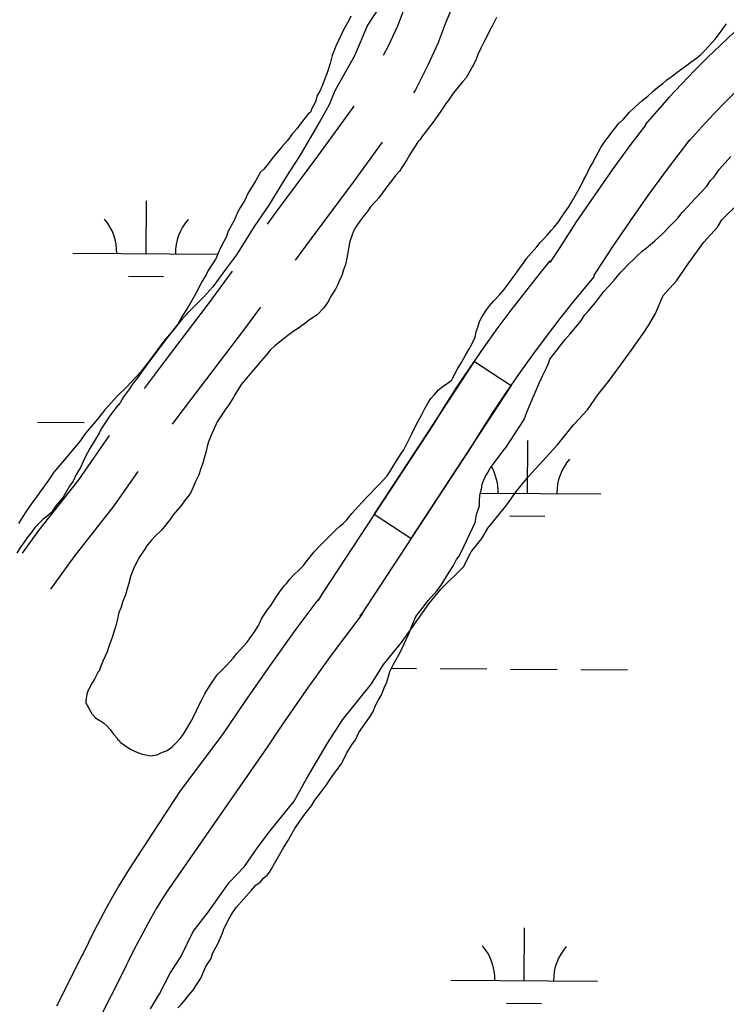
# Model space of a CAD drawing. Extents: x 3172231 to 3210228, y 940198 to 965780.
# Drawn here: x 3179711 to 3180193, y 962112 to 962784 of the extents above; entities that cross this region are included whole.
import ezdxf

# ---------------------------------------------------------------- set-up
doc = ezdxf.new("R2010")
doc.units = 0
for name, color, linetype in [('V-ROAD-CNTR', 7, 'Continuous'), ('V-SITE-VEGE', 7, 'Continuous'), ('V-TOPO-SHOR', 7, 'Continuous'), ('V-WETL-SWMP', 7, 'Continuous')]:
    doc.layers.add(name, color=color, linetype=linetype)

msp = doc.modelspace()

# ---------------------------------------------------------------- linework, layer by layer
at = {"layer": 'V-ROAD-CNTR'}
for points in [[(3180001.667, 962849.865), (3179993.108, 962835.029), (3179981.073, 962811.205), (3179973.738, 962793.57), (3179968.479, 962779.682), (3179962.182, 962766.195), (3179958.885, 962759.63)], [(3180021.853, 962824.821), (3180019.51, 962820.759), (3180008.349, 962798.663), (3180001.622, 962782.494), (3179996.137, 962768.008), (3179989.184, 962753.115), (3179980.551, 962735.926), (3179979.582, 962734.313)], [(3180198.392, 962775.692), (3180189.219, 962767.106), (3180180.201, 962758.364), (3180171.334, 962749.465), (3180162.624, 962740.413), (3180154.072, 962731.213), (3180145.702, 962721.887), (3180137.782, 962712.82), (3180137.782, 962712.228), (3180127.861, 962699.123), (3180115.124, 962681.674), (3180102.694, 962664.005), (3180090.572, 962646.121), (3180078.789, 962628.067), (3180072.643, 962618.411), (3180072.643, 962619.448), (3180065.897, 962611.304), (3180055.837, 962598.716), (3180045.998, 962585.955), (3180036.383, 962573.027), (3180026.996, 962559.93), (3180017.838, 962546.674), (3180008.911, 962533.258), (3180000.226, 962519.696), (3179993.035, 962508.05), (3179917.897, 962393.265), (3179914.171, 962387.466), (3179914.171, 962388.043), (3179899.19, 962367.973), (3179881.573, 962343.499), (3179864.395, 962318.732), (3179849.653, 962296.776), (3179849.653, 962296.932), (3179819.908, 962257.117), (3179787.628, 962207.772), (3179782.955, 962200.355), (3179778.413, 962192.855), (3179774, 962185.277), (3179769.721, 962177.622), (3179765.577, 962169.895), (3179761.568, 962162.097), (3179757.703, 962154.242), (3179753.44, 962145.23), (3179753.44, 962145.451), (3179735.755, 962110.617)], [(3180201.269, 962737.004), (3180192.77, 962728.475), (3180184.42, 962719.799), (3180176.224, 962710.981), (3180168.164, 962701.999), (3180167.782, 962701.562), (3180167.782, 962702.154), (3180151.939, 962681.225), (3180139.51, 962664.198), (3180127.38, 962646.957), (3180115.552, 962629.505), (3180104.005, 962611.813), (3180102.643, 962609.673), (3180102.643, 962608.636), (3180089.167, 962592.368), (3180079.435, 962580.192), (3180069.916, 962567.843), (3180060.613, 962555.335), (3180051.53, 962542.664), (3180042.67, 962529.838), (3180034.033, 962516.858), (3180025.622, 962503.724), (3180018.353, 962491.952), (3179943.067, 962376.939), (3179944.171, 962378.658), (3179944.171, 962378.081), (3179923.386, 962350.237), (3179906.075, 962326.185), (3179889.175, 962301.82), (3179879.653, 962287.638), (3179879.653, 962287.482), (3179812.874, 962191.564), (3179808.479, 962184.587), (3179804.207, 962177.535), (3179800.058, 962170.409), (3179788.37, 962148.615), (3179784.723, 962141.204), (3179783.44, 962138.492), (3179783.44, 962138.271), (3179762.623, 962097.269)], [(3179938.827, 962725.06), (3179914.036, 962691.062), (3179885.647, 962652.68), (3179879.578, 962644.503)], [(3179958.119, 962700.598), (3179938.216, 962673.304), (3179909.751, 962634.82), (3179898.813, 962620.083)], [(3179855.742, 962612.381), (3179839.42, 962590.283), (3179810.007, 962551.504), (3179795.598, 962532.491)], [(3179874.993, 962587.949), (3179863.438, 962572.305), (3179833.913, 962533.38), (3179818.608, 962513.183), (3179814.824, 962508.078)], [(3179771.885, 962500.28), (3179750.773, 962470.124), (3179723.631, 962435.504), (3179712.468, 962419.886)], [(3179791.312, 962475.721), (3179774.883, 962452.254), (3179747.651, 962417.518), (3179731.826, 962395.377)]]:
    msp.add_lwpolyline(points, dxfattribs=at)
msp.add_lwpolyline([(3180046.203, 962534.498), (3179977.742, 962429.912), (3179952.642, 962446.343), (3180021.103, 962550.928)], close=True, dxfattribs=at)
at = {"layer": 'V-SITE-VEGE'}
for points in [[(3179956.243, 962793.017), (3179948.012, 962780.335), (3179939.128, 962759.544), (3179925.867, 962735.601), (3179922.015, 962726.07), (3179915.828, 962715.109), (3179901.695, 962690.885), (3179893.171, 962677.917), (3179880.811, 962657.445), (3179870.825, 962643.042), (3179858.767, 962623.727), (3179851.138, 962613.649), (3179842.627, 962601.84), (3179836.476, 962594.938), (3179827.703, 962586.32), (3179821.85, 962580.287), (3179815.691, 962572.515), (3179808.951, 962564.456), (3179799.561, 962551.787), (3179793.11, 962543.437), (3179783.742, 962533.375), (3179777.6, 962527.344), (3179768.819, 962517.856), (3179763.834, 962511.523), (3179755.92, 962502.029), (3179751.517, 962495.981), (3179739.504, 962481.594), (3179733.937, 962475.265), (3179730.998, 962470.655), (3179723.951, 962460.862), (3179717.789, 962452.512), (3179714.557, 962447.611), (3179709.851, 962440.116)], [(3179800.02, 962108.919), (3179806.225, 962119.055), (3179813.486, 962133.253), (3179820.717, 962144.397), (3179829.026, 962161.645), (3179839.333, 962174.797), (3179853.78, 962195.046), (3179864.069, 962206.164), (3179873.359, 962219.325), (3179881.61, 962230.46), (3179898.095, 962250.69), (3179906.383, 962265.898), (3179920.866, 962290.222), (3179931.203, 962306.432), (3179950.779, 962330.711), (3179959.049, 962343.882), (3179971.415, 962359.056), (3179978.638, 962369.179), (3179989.992, 962385.381), (3179998.234, 962395.496), (3180013.655, 962410.641), (3180018.843, 962420.785), (3180026.056, 962429.89), (3180030.195, 962436.984), (3180042.558, 962452.158), (3180049.782, 962462.281), (3180058.027, 962472.396), (3180077.575, 962493.62), (3180088.911, 962507.781), (3180098.172, 962517.888), (3180105.395, 962528.014), (3180112.61, 962537.117), (3180120.862, 962548.252), (3180128.085, 962558.375), (3180137.375, 962571.54), (3180140.477, 962576.607), (3180144.616, 962583.701), (3180149.82, 962595.882), (3180159.081, 962605.987), (3180167.343, 962618.14), (3180177.659, 962632.312), (3180186.922, 962642.419), (3180190.023, 962647.486), (3180201.332, 962658.592)]]:
    msp.add_lwpolyline(points, dxfattribs=at)
at = {"layer": 'V-TOPO-SHOR'}
for points in [[(3180036.242, 962785.687), (3180033.342, 962780.26), (3180031.686, 962776.919), (3180030.236, 962773.999), (3180027.545, 962768.779), (3180025.474, 962764.814), (3180023.403, 962760.431), (3180021.958, 962756.466), (3180019.471, 962751.666), (3180017.814, 962748.534), (3180015.326, 962744.567), (3180012.836, 962741.643), (3180009.098, 962737.047), (3180006.608, 962733.911), (3180003.497, 962729.527), (3180001.627, 962727.02), (3179999.968, 962724.513), (3179997.689, 962720.964), (3179992.917, 962714.279), (3179990.427, 962710.939), (3179988.143, 962708.012), (3179985.653, 962704.879), (3179983.994, 962702.372), (3179982.542, 962700.701), (3179981.088, 962698.612), (3179976.94, 962692.14), (3179974.87, 962688.591), (3179971.966, 962683.998), (3179969.893, 962680.655), (3179967.192, 962677.731), (3179964.704, 962674.388), (3179962.627, 962671.882), (3179960.137, 962668.539), (3179957.648, 962664.988), (3179955.781, 962662.481), (3179953.704, 962660.183), (3179950.173, 962656.419), (3179947.892, 962653.079), (3179945.608, 962650.363), (3179942.911, 962646.603), (3179940.421, 962643.052), (3179938.557, 962639.712), (3179937.316, 962636.582), (3179935.872, 962631.993), (3179935.258, 962628.865), (3179934.643, 962625.32), (3179934.031, 962621.359), (3179933.003, 962616.981), (3179931.764, 962613.434), (3179930.731, 962610.304), (3179929.492, 962606.966), (3179929.284, 962606.757), (3179927.836, 962603.419), (3179926.179, 962600.288), (3179922.861, 962594.858), (3179921.413, 962591.938), (3179918.3, 962587.551), (3179913.731, 962582.742), (3179911.237, 962581.067), (3179907.702, 962578.556), (3179904.376, 962576.045), (3179900.425, 962573.115), (3179897.306, 962571.231), (3179893.771, 962568.509), (3179890.238, 962565.789), (3179884.834, 962561.605), (3179881.717, 962558.467), (3179879.019, 962555.125), (3179875.696, 962551.572), (3179873.412, 962548.856), (3179869.261, 962543.843), (3179865.73, 962539.663), (3179861.994, 962535.067), (3179859.922, 962531.725), (3179857.847, 962528.593), (3179856.19, 962525.671), (3179854.118, 962522.328), (3179853.495, 962521.286)], [(3180022.339, 962571.003), (3180023.578, 962574.966), (3180024.61, 962578.095), (3180026.058, 962581.018), (3180027.717, 962583.523), (3180029.375, 962586.029), (3180031.45, 962588.745), (3180034.358, 962592.296), (3180038.096, 962596.267), (3180041.211, 962599.821), (3180043.492, 962602.745), (3180047.435, 962608.383), (3180050.134, 962611.935), (3180052.207, 962615.068), (3180054.488, 962617.993), (3180056.356, 962620.915), (3180059.887, 962624.677), (3180063.622, 962629.066), (3180065.906, 962631.991), (3180068.191, 962634.291), (3180070.89, 962637.215), (3180073.383, 962640.142), (3180075.46, 962642.442), (3180078.364, 962646.202), (3180080.854, 962649.96), (3180083.758, 962653.929), (3180085.624, 962656.851), (3180087.283, 962659.567), (3180090.805, 962665.412), (3180092.462, 962668.752), (3180094.328, 962672.093), (3180095.778, 962675.013), (3180097.435, 962677.729), (3180099.919, 962683.154), (3180101.369, 962685.867), (3180103.441, 962689.625), (3180105.512, 962693.59), (3180107.378, 962696.933), (3180110.073, 962700.9), (3180112.563, 962704.242), (3180114.845, 962707.375), (3180117.753, 962710.927), (3180119.619, 962713.433), (3180120.034, 962713.851), (3180122.736, 962716.36), (3180126.889, 962720.958), (3180130.213, 962724.302), (3180132.705, 962726.395), (3180135.615, 962729.113), (3180139.357, 962732.044), (3180142.89, 962735.179), (3180146.214, 962738.108), (3180149.54, 962740.619), (3180152.45, 962743.129), (3180155.36, 962745.223), (3180160.142, 962748.78), (3180162.637, 962750.662), (3180165.963, 962753.175), (3180168.664, 962755.268), (3180172.823, 962758.199), (3180175.318, 962760.29), (3180178.019, 962762.798), (3180183.002, 962768.441), (3180185.286, 962770.95), (3180189.023, 962775.545), (3180191.098, 962778.679), (3180193.172, 962781.392)], [(3179765.378, 962305.691), (3179768.122, 962303.874), (3179770.422, 962301.798), (3179772.513, 962299.51), (3179774.815, 962296.393), (3179777.326, 962293.692), (3179777.535, 962293.067), (3179778.788, 962291.822), (3179779.417, 962290.988), (3179782.342, 962288.916), (3179785.893, 962286.425), (3179789.44, 962284.562), (3179793.614, 962282.907), (3179800.077, 962281.678), (3179804.243, 962282.315), (3179805.076, 962282.526), (3179807.155, 962283.577), (3179811.319, 962285.256), (3179814.854, 962287.769), (3179817.555, 962290.487), (3179820.254, 962293.411), (3179822.536, 962296.338), (3179825.231, 962300.929), (3179827.717, 962305.314), (3179830.203, 962310.115), (3179832.479, 962315.122), (3179834.965, 962319.925), (3179837.035, 962323.89), (3179840.353, 962329.11), (3179842.012, 962331.823), (3179845.539, 962336.837), (3179848.861, 962340.39), (3179851.769, 962343.317), (3179856.338, 962348.332), (3179858.828, 962351.466), (3179861.114, 962353.975), (3179865.89, 962359.199), (3179868.378, 962362.75), (3179870.453, 962365.675), (3179873.77, 962370.686), (3179876.048, 962375.487), (3179879.572, 962381.125), (3179882.065, 962384.256), (3179883.724, 962386.763), (3179885.589, 962389.688), (3179888.078, 962393.237), (3179889.946, 962395.744), (3179891.191, 962397.624), (3179892.852, 962399.297), (3179895.135, 962402.219), (3179897.212, 962404.519), (3179901.99, 962409.119), (3179904.482, 962411.628), (3179906.35, 962414.135), (3179909.047, 962417.477), (3179911.747, 962420.819), (3179914.03, 962423.328), (3179916.524, 962425.837), (3179919.224, 962428.555), (3179923.795, 962433.152), (3179926.494, 962435.87), (3179928.989, 962438.17), (3179931.481, 962440.263), (3179933.973, 962442.772), (3179937.504, 962446.95), (3179939.788, 962449.459), (3179942.071, 962451.965), (3179944.564, 962454.892), (3179947.679, 962458.236), (3179950.171, 962460.743), (3179952.663, 962463.461), (3179955.779, 962466.596), (3179958.896, 962469.734), (3179961.595, 962472.867), (3179963.252, 962475.581), (3179966.776, 962481.219), (3179968.851, 962484.352), (3179970.717, 962487.275), (3179972.791, 962490.406), (3179974.239, 962493.329), (3179976.519, 962497.714), (3179978.589, 962501.887), (3179980.453, 962505.852), (3179982.523, 962509.61), (3179985.216, 962514.62), (3179987.08, 962518.378), (3179989.775, 962522.969), (3179991.434, 962525.476), (3179993.718, 962528.401), (3179996.626, 962531.536), (3179999.743, 962534.045), (3180004.109, 962536.978), (3180005.563, 962538.233), (3180006.393, 962539.693), (3180009.293, 962545.33), (3180012.195, 962550.132), (3180014.888, 962555.141), (3180017.167, 962559.108), (3180019.24, 962562.658), (3180021.517, 962567.458), (3180022.339, 962571.003)], [(3179853.495, 962521.286), (3179851.421, 962518.57), (3179847.271, 962512.306), (3179845.406, 962509.59), (3179842.508, 962503.12), (3179841.062, 962499.364), (3179839.614, 962496.026), (3179838.582, 962492.69), (3179837.76, 962488.727), (3179836.732, 962484.764), (3179835.7, 962481.428), (3179834.047, 962477.045), (3179833.017, 962473.498), (3179830.74, 962468.908), (3179829.085, 962464.943), (3179827.221, 962460.979), (3179823.279, 962455.754), (3179821.204, 962452.832), (3179818.505, 962449.489), (3179815.39, 962446.145), (3179813.109, 962442.803), (3179811.243, 962440.296), (3179809.582, 962438.207), (3179807.505, 962435.7), (3179803.143, 962431.518), (3179800.651, 962428.8), (3179798.367, 962426.085), (3179796.706, 962423.789), (3179796.499, 962423.369), (3179794.634, 962420.447), (3179792.352, 962416.897), (3179789.868, 962412.304), (3179788.418, 962409.381), (3179786.556, 962404.792), (3179784.91, 962398.535), (3179784.084, 962395.615), (3179782.847, 962391.443), (3179780.99, 962386.435), (3179779.958, 962383.099), (3179778.51, 962379.55), (3179777.279, 962373.92), (3179776.247, 962370.375), (3179775.217, 962367.039), (3179773.978, 962363.074), (3179772.945, 962359.945), (3179771.499, 962356.191), (3179770.469, 962352.643), (3179770.469, 962352.643), (3179767.778, 962346.801), (3179766.33, 962343.253), (3179765.712, 962341.584), (3179764.884, 962339.497), (3179764.262, 962338.871), (3179761.982, 962334.488), (3179760.117, 962331.354), (3179757.837, 962327.181), (3179757.424, 962326.345), (3179756.598, 962323.634), (3179755.779, 962319.255), (3179755.783, 962317.797), (3179756.832, 962316.132), (3179758.298, 962313.219), (3179760.184, 962310.1), (3179762.484, 962307.608), (3179764.991, 962305.947), (3179765.378, 962305.691)]]:
    msp.add_lwpolyline(points, dxfattribs=at)
at = {"layer": 'V-WETL-SWMP'}
for p, q in [((3179797.002, 962624.416), (3179797.247, 962660.416)), ((3179747.003, 962624.757), (3179845.888, 962624.084)), ((3179784.897, 962609.068), (3179808.896, 962608.904)), ((3179722.809, 962509.487), (3179754.808, 962509.269)), ((3180057.305, 962460.798), (3180057.55, 962496.797)), ((3180025.055, 962461.017), (3180107.304, 962460.457)), ((3180045.2, 962445.449), (3180069.199, 962445.285)), ((3179964.529, 962341.355), (3179981.645, 962341.239)), ((3179997.645, 962341.13), (3180029.644, 962340.912)), ((3180045.644, 962340.803), (3180077.643, 962340.585)), ((3180093.643, 962340.476), (3180125.642, 962340.259)), ((3180055.04, 962128.13), (3180055.285, 962164.129)), ((3180005.041, 962128.471), (3180105.039, 962127.79)), ((3180042.936, 962112.781), (3180066.935, 962112.618))]:
    msp.add_line(p, q, dxfattribs=at)
for points in [[(3179936.776, 962786.513), (3179935.3, 962783.539), (3179931.855, 962777.589), (3179926.447, 962766.188), (3179923.992, 962759.746), (3179922.525, 962754.296), (3179920.566, 962747.856), (3179919.093, 962743.892), (3179917.129, 962738.936), (3179915.656, 962735.467), (3179913.685, 962732.491), (3179912.71, 962728.033), (3179910.248, 962724.066), (3179909.267, 962721.093), (3179908.279, 962720.595), (3179906.307, 962718.114), (3179902.857, 962713.648), (3179899.899, 962709.679), (3179896.447, 962705.709), (3179893.49, 962701.74), (3179889.545, 962697.272), (3179883.136, 962689.333), (3179879.686, 962684.867), (3179877.22, 962681.89), (3179874.752, 962679.902), (3179871.8, 962674.448), (3179866.384, 962665.522), (3179864.418, 962661.061), (3179861.464, 962656.102), (3179859.495, 962652.631), (3179857.038, 962647.179), (3179853.102, 962639.742), (3179851.63, 962635.778), (3179850.155, 962632.804), (3179847.694, 962628.341), (3179846.22, 962624.872), (3179844.747, 962621.403), (3179839.329, 962612.971), (3179837.855, 962609.502), (3179834.9, 962605.038), (3179832.933, 962601.072), (3179829.98, 962595.618), (3179825.551, 962587.685), (3179821.61, 962581.733), (3179818.658, 962576.279), (3179816.686, 962573.798), (3179811.264, 962566.852), (3179806.335, 962560.402), (3179802.885, 962555.936), (3179799.436, 962550.976), (3179795, 962545.022), (3179791.058, 962539.565), (3179787.608, 962535.1), (3179785.637, 962532.124), (3179781.695, 962526.667), (3179779.233, 962522.699), (3179776.274, 962519.225), (3179772.332, 962513.768), (3179766.421, 962504.841), (3179764.946, 962501.866), (3179762.484, 962497.899)], [(3180003.813, 962407.102), (3180006.768, 962411.566), (3180008.735, 962415.532), (3180010.707, 962418.013), (3180014.15, 962424.953), (3180021.523, 962440.815), (3180022.496, 962446.262), (3180024.457, 962452.208), (3180024.443, 962456.662), (3180024.925, 962460.623), (3180025.905, 962463.596), (3180026.389, 962467.062), (3180028.353, 962472.018), (3180030.324, 962474.994), (3180031.799, 962477.968), (3180038.206, 962486.403), (3180040.67, 962489.875), (3180042.642, 962492.356), (3180045.597, 962496.82), (3180054.956, 962511.204), (3180056.92, 962516.159), (3180059.375, 962522.107), (3180060.848, 962526.071), (3180062.815, 962530.037), (3180065.271, 962535.984), (3180066.744, 962539.453), (3180067.728, 962541.436), (3180068.22, 962542.428), (3180070.187, 962546.393), (3180071.662, 962549.368), (3180072.643, 962552.341), (3180077.572, 962558.791), (3180080.529, 962562.76), (3180082.994, 962565.737), (3180086.446, 962569.708), (3180091.376, 962575.663), (3180093.348, 962578.144), (3180096.304, 962582.608), (3180098.771, 962585.09), (3180102.714, 962590.052), (3180106.658, 962595.014), (3180109.122, 962598.487), (3180113.069, 962602.459), (3180116.521, 962606.43), (3180120.958, 962611.888), (3180126.878, 962617.846), (3180129.345, 962620.329), (3180131.812, 962622.812), (3180135.76, 962626.289), (3180138.229, 962628.277), (3180144.152, 962633.245), (3180149.581, 962638.212), (3180154.515, 962643.177), (3180159.942, 962648.639), (3180162.899, 962652.608), (3180166.352, 962656.083), (3180171.778, 962662.04), (3180179.67, 962670.479), (3180182.132, 962674.446), (3180184.599, 962676.929), (3180188.048, 962681.89), (3180195.938, 962690.824)], [(3179762.484, 962497.899), (3179758.545, 962491.452), (3179755.592, 962485.998), (3179754.119, 962482.529), (3179752.151, 962478.563), (3179749.198, 962473.604), (3179747.232, 962469.143), (3179744.768, 962465.671), (3179740.337, 962458.232), (3179738.366, 962455.751), (3179735.407, 962452.277), (3179732.451, 962447.813), (3179729.49, 962445.329), (3179726.528, 962442.845), (3179724.061, 962440.362), (3179721.101, 962437.383), (3179718.637, 962433.911), (3179716.172, 962430.933), (3179713.216, 962426.469), (3179710.751, 962423.492), (3179708.783, 962420.021)], [(3179818.66, 962109.543), (3179821.127, 962112.026), (3179823.592, 962115.004), (3179826.058, 962117.981), (3179829.016, 962121.455), (3179831.972, 962125.919), (3179834.434, 962129.886), (3179837.873, 962137.817), (3179841.32, 962143.272), (3179842.299, 962146.74), (3179846.237, 962153.682), (3179849.184, 962160.62), (3179850.165, 962163.593), (3179853.607, 962170.533), (3179856.069, 962174.501), (3179858.533, 962177.973), (3179868.889, 962189.885), (3179871.848, 962193.359), (3179874.811, 962195.348), (3179877.276, 962198.326), (3179879.745, 962200.313), (3179881.717, 962202.794), (3179885.654, 962209.736), (3179891.068, 962219.157), (3179893.53, 962223.125), (3179898.452, 962232.05), (3179903.871, 962239.986), (3179906.336, 962242.964), (3179909.786, 962247.429), (3179912.248, 962251.397), (3179916.684, 962257.35), (3179920.134, 962261.816), (3179923.09, 962266.279), (3179930.481, 962276.697), (3179933.923, 962283.637), (3179937.371, 962289.093), (3179939.834, 962292.565), (3179942.293, 962297.522), (3179949.191, 962307.443), (3179951.653, 962311.411), (3179953.619, 962315.871), (3179955.094, 962318.846), (3179957.555, 962323.308), (3179960.01, 962329.255), (3179960.994, 962331.238), (3179962.465, 962335.698), (3179963.443, 962339.165), (3179965.902, 962344.123), (3179970.332, 962352.056), (3179974.756, 962361.474), (3179976.23, 962364.943), (3179979.176, 962372.377), (3179981.142, 962376.838), (3179987.057, 962384.281), (3179989.521, 962387.753), (3179995.44, 962394.206), (3179998.397, 962398.175), (3180003.813, 962407.102)]]:
    msp.add_lwpolyline(points, dxfattribs=at)
for centre, start, end in [((3179741.763, 962625.267), 358.838166, 40.381824), ((3179852.246, 962624.515), 138.838162, 180.38182), ((3180002.066, 962461.648), 358.838165, 29.721283), ((3180112.55, 962460.896), 138.838162, 180.381821), ((3179999.802, 962128.981), 358.838165, 40.381824), ((3180110.285, 962128.229), 138.838162, 180.381821)]:
    msp.add_arc(centre, 35.246, start, end, dxfattribs=at)

doc.saveas('drawing.dxf')
